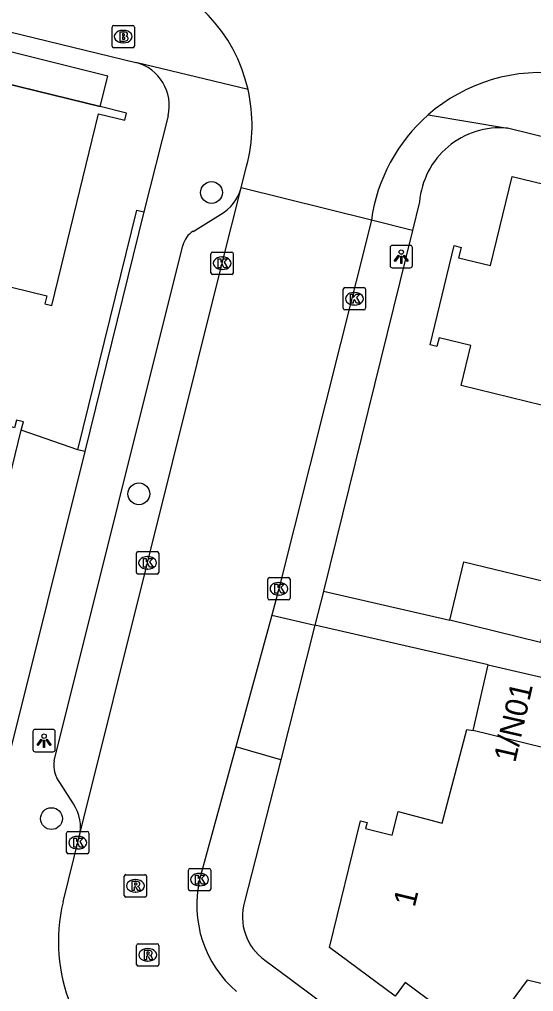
# Model space of a CAD drawing. Extents: x 163268 to 164360, y 381529 to 382285.
# Drawn here: x 163848.36 to 163871.37, y 382120.16 to 382163.66 of the extents above; entities that cross this region are included whole.
import ezdxf

# ---------------------------------------------------------------- set-up
doc = ezdxf.new("R2010")
doc.units = 0
for name, color, linetype in [('IMGEO_Boom', 7, 'Continuous'), ('IMGEO_Brandkraan', 7, 'Continuous'), ('IMGEO_Groenvoorziening', 7, 'Continuous'), ('IMGEO_Kolk', 7, 'Continuous'), ('IMGEO_Lichtpunt', 7, 'Continuous'), ('IMGEO_Muur', 7, 'Continuous'), ('IMGEO_Pand', 7, 'Continuous'), ('IMGEO_Pand_nummerreeks', 7, 'Continuous'), ('IMGEO_Pand_overbouw', 7, 'Continuous'), ('IMGEO_Rijbaan_lokaal_open', 7, 'Continuous'), ('IMGEO_Rioolput', 7, 'Continuous'), ('IMGEO_Voetpad_halfverhard', 7, 'Continuous'), ('IMGEO_Voetpad_open', 7, 'Continuous')]:
    doc.layers.add(name, color=color, linetype=linetype)

msp = doc.modelspace()

# ---------------------------------------------------------------- linework, layer by layer
at = {"layer": 'IMGEO_Boom'}
for centre in [(163856.955, 382155.918), (163853.706, 382142.433), (163849.792, 382127.901)]:
    msp.add_circle(centre, 0.489, dxfattribs=at)
at = {"layer": 'IMGEO_Brandkraan'}
for p, q in [((163852.503, 382162.471), (163852.503, 382163.323)), ((163852.578, 382163.397), (163853.43, 382163.397)), ((163852.991, 382163.177), (163853.016, 382163.177)), ((163853.504, 382163.323), (163853.504, 382162.471)), ((163853.014, 382162.617), (163852.989, 382162.617)), ((163853.43, 382162.397), (163852.578, 382162.397))]:
    msp.add_line(p, q, dxfattribs=at)
for points in [[(163852.503, 382162.471), (163852.503, 382163.323)], [(163852.578, 382163.397), (163853.43, 382163.397)], [(163852.851, 382163.097), (163852.851, 382162.697), (163853.064, 382162.697)], [(163853.082, 382163.097), (163852.851, 382163.097)], [(163853.504, 382163.323), (163853.504, 382162.471)], [(163853.03, 382163.016), (163852.976, 382163.016), (163852.976, 382162.94)], [(163852.976, 382162.94), (163853.029, 382162.94)], [(163853.038, 382162.864), (163852.976, 382162.864), (163852.976, 382162.783)], [(163852.976, 382162.783), (163853.038, 382162.783)], [(163853.43, 382162.397), (163852.578, 382162.397)]]:
    msp.add_lwpolyline(points, dxfattribs=at)
for centre, radius, start, end in [((163852.58, 382163.321), 0.0765, 91.552, 178.448), ((163852.58, 382163.321), 0.0765, 91.552, 178.448), ((163853.086, 382162.952), 0.145, 59.4692, 91.5367), ((163853.111, 382162.999), 0.0922, 285.5137, 58.1501), ((163853.428, 382163.321), 0.0765, 1.552, 88.448), ((163853.428, 382163.321), 0.0765, 1.552, 88.448), ((163853.031, 382162.978), 0.0379, 267.8285, 90.9355), ((163853.039, 382162.823), 0.0404, 269.8759, 90.5077), ((163853.07, 382162.948), 0.251, 268.6676, 293.5347), ((163853.116, 382162.807), 0.105, 301.3115, 78.989), ((163852.58, 382162.473), 0.0765, 181.552, 268.448), ((163852.58, 382162.473), 0.0765, 181.552, 268.448), ((163853.428, 382162.473), 0.0765, 271.552, 358.448), ((163853.428, 382162.473), 0.0765, 271.552, 358.448)]:
    msp.add_arc(centre, radius, start, end, dxfattribs=at)
for centre, major_axis, ratio, start_param, end_param in [((163852.99, 382162.897), (-0.387, 0.002), 0.722429, 4.712389, 7.853982), ((163853.015, 382162.897), (-0.39, 0.002), 0.717154, 1.570796, 4.712389)]:
    msp.add_ellipse(centre, major_axis=major_axis, ratio=ratio, start_param=start_param, end_param=end_param, dxfattribs=at)
at = {"layer": 'IMGEO_Groenvoorziening'}
msp.add_lwpolyline([(163850.981, 382144.407), (163848.445, 382145.277)], dxfattribs=at)
at = {"layer": 'IMGEO_Kolk'}
for p, q in [((163856.931, 382152.328), (163856.931, 382153.18)), ((163857.006, 382153.254), (163857.858, 382153.254)), ((163857.419, 382153.034), (163857.444, 382153.034)), ((163857.932, 382153.18), (163857.932, 382152.328)), ((163857.858, 382152.254), (163857.006, 382152.254)), ((163857.442, 382152.474), (163857.417, 382152.474)), ((163862.851, 382150.739), (163862.851, 382151.591)), ((163862.926, 382151.665), (163863.778, 382151.665)), ((163863.339, 382151.445), (163863.364, 382151.445)), ((163863.852, 382151.591), (163863.852, 382150.739)), ((163863.362, 382150.885), (163863.337, 382150.885)), ((163863.778, 382150.665), (163862.926, 382150.665)), ((163853.593, 382138.921), (163853.593, 382139.773)), ((163853.668, 382139.847), (163854.52, 382139.847)), ((163854.081, 382139.627), (163854.106, 382139.627)), ((163854.594, 382139.773), (163854.594, 382138.921)), ((163854.52, 382138.847), (163853.668, 382138.847)), ((163854.104, 382139.067), (163854.079, 382139.067)), ((163859.548, 382138.687), (163860.4, 382138.687)), ((163859.473, 382137.761), (163859.473, 382138.613)), ((163859.961, 382138.467), (163859.986, 382138.467)), ((163860.474, 382138.613), (163860.474, 382137.761)), ((163859.984, 382137.907), (163859.959, 382137.907)), ((163860.4, 382137.687), (163859.548, 382137.687)), ((163850.47, 382126.4), (163850.47, 382127.252)), ((163850.545, 382127.326), (163851.397, 382127.326)), ((163850.958, 382127.106), (163850.983, 382127.106)), ((163851.471, 382127.252), (163851.471, 382126.4)), ((163850.981, 382126.546), (163850.956, 382126.546)), ((163851.397, 382126.326), (163850.545, 382126.326)), ((163855.996, 382125.671), (163856.848, 382125.671)), ((163855.921, 382124.745), (163855.921, 382125.597)), ((163856.409, 382125.451), (163856.434, 382125.451)), ((163856.922, 382125.597), (163856.922, 382124.745)), ((163856.432, 382124.891), (163856.407, 382124.891)), ((163856.848, 382124.671), (163855.996, 382124.671))]:
    msp.add_line(p, q, dxfattribs=at)
for points in [[(163856.931, 382152.328), (163856.931, 382153.18)], [(163857.006, 382153.254), (163857.858, 382153.254)], [(163857.932, 382153.18), (163857.932, 382152.328)], [(163857.252, 382152.954), (163857.375, 382152.954), (163857.375, 382152.803), (163857.505, 382152.954), (163857.669, 382152.954), (163857.523, 382152.803), (163857.676, 382152.554), (163857.524, 382152.554), (163857.439, 382152.718), (163857.375, 382152.651), (163857.375, 382152.554), (163857.252, 382152.554), (163857.252, 382152.954)], [(163857.858, 382152.254), (163857.006, 382152.254)], [(163862.851, 382150.739), (163862.851, 382151.591)], [(163862.926, 382151.665), (163863.778, 382151.665)], [(163863.172, 382151.365), (163863.295, 382151.365), (163863.295, 382151.214), (163863.425, 382151.365), (163863.589, 382151.365), (163863.443, 382151.214), (163863.596, 382150.965), (163863.444, 382150.965), (163863.359, 382151.129), (163863.295, 382151.062), (163863.295, 382150.965), (163863.172, 382150.965), (163863.172, 382151.365)], [(163863.852, 382151.591), (163863.852, 382150.739)], [(163863.778, 382150.665), (163862.926, 382150.665)], [(163853.593, 382138.921), (163853.593, 382139.773)], [(163853.668, 382139.847), (163854.52, 382139.847)], [(163853.914, 382139.547), (163854.037, 382139.547), (163854.037, 382139.396), (163854.167, 382139.547), (163854.331, 382139.547), (163854.185, 382139.396), (163854.338, 382139.147), (163854.186, 382139.147), (163854.101, 382139.311), (163854.037, 382139.244), (163854.037, 382139.147), (163853.914, 382139.147), (163853.914, 382139.547)], [(163854.594, 382139.773), (163854.594, 382138.921)], [(163854.52, 382138.847), (163853.668, 382138.847)], [(163859.548, 382138.687), (163860.4, 382138.687)], [(163859.473, 382137.761), (163859.473, 382138.613)], [(163859.794, 382138.387), (163859.917, 382138.387), (163859.917, 382138.236), (163860.047, 382138.387), (163860.211, 382138.387), (163860.065, 382138.236), (163860.218, 382137.987), (163860.066, 382137.987), (163859.981, 382138.151), (163859.917, 382138.084), (163859.917, 382137.987), (163859.794, 382137.987), (163859.794, 382138.387)], [(163860.474, 382138.613), (163860.474, 382137.761)], [(163860.4, 382137.687), (163859.548, 382137.687)], [(163850.47, 382126.4), (163850.47, 382127.252)], [(163850.545, 382127.326), (163851.397, 382127.326)], [(163850.791, 382127.026), (163850.914, 382127.026), (163850.914, 382126.875), (163851.044, 382127.026), (163851.208, 382127.026), (163851.062, 382126.875), (163851.215, 382126.626), (163851.063, 382126.626), (163850.978, 382126.79), (163850.914, 382126.723), (163850.914, 382126.626), (163850.791, 382126.626), (163850.791, 382127.026)], [(163851.471, 382127.252), (163851.471, 382126.4)], [(163851.397, 382126.326), (163850.545, 382126.326)], [(163855.996, 382125.671), (163856.848, 382125.671)], [(163855.921, 382124.745), (163855.921, 382125.597)], [(163856.242, 382125.371), (163856.365, 382125.371), (163856.365, 382125.22), (163856.495, 382125.371), (163856.659, 382125.371), (163856.513, 382125.22), (163856.666, 382124.971), (163856.514, 382124.971), (163856.429, 382125.135), (163856.365, 382125.068), (163856.365, 382124.971), (163856.242, 382124.971), (163856.242, 382125.371)], [(163856.922, 382125.597), (163856.922, 382124.745)], [(163856.848, 382124.671), (163855.996, 382124.671)]]:
    msp.add_lwpolyline(points, dxfattribs=at)
for centre, start, end in [((163857.008, 382153.178), 91.552, 178.448), ((163857.008, 382153.178), 91.552, 178.448), ((163857.856, 382153.178), 1.552, 88.448), ((163857.856, 382153.178), 1.552, 88.448), ((163857.008, 382152.33), 181.552, 268.448), ((163857.008, 382152.33), 181.552, 268.448), ((163857.856, 382152.33), 271.552, 358.448), ((163857.856, 382152.33), 271.552, 358.448), ((163862.928, 382151.589), 91.552, 178.448), ((163862.928, 382151.589), 91.552, 178.448), ((163863.776, 382151.589), 1.552, 88.448), ((163863.776, 382151.589), 1.552, 88.448), ((163862.928, 382150.741), 181.552, 268.448), ((163862.928, 382150.741), 181.552, 268.448), ((163863.776, 382150.741), 271.552, 358.448), ((163863.776, 382150.741), 271.552, 358.448), ((163853.67, 382139.771), 91.552, 178.448), ((163853.67, 382139.771), 91.552, 178.448), ((163854.518, 382139.771), 1.552, 88.448), ((163854.518, 382139.771), 1.552, 88.448), ((163853.67, 382138.923), 181.552, 268.448), ((163853.67, 382138.923), 181.552, 268.448), ((163854.518, 382138.923), 271.552, 358.448), ((163854.518, 382138.923), 271.552, 358.448), ((163859.55, 382138.611), 91.552, 178.448), ((163859.55, 382138.611), 91.552, 178.448), ((163860.398, 382138.611), 1.552, 88.448), ((163860.398, 382138.611), 1.552, 88.448), ((163859.55, 382137.763), 181.552, 268.448), ((163859.55, 382137.763), 181.552, 268.448), ((163860.398, 382137.763), 271.552, 358.448), ((163860.398, 382137.763), 271.552, 358.448), ((163850.547, 382127.25), 91.552, 178.448), ((163850.547, 382127.25), 91.552, 178.448), ((163851.395, 382127.25), 1.552, 88.448), ((163851.395, 382127.25), 1.552, 88.448), ((163850.547, 382126.402), 181.552, 268.448), ((163850.547, 382126.402), 181.552, 268.448), ((163851.395, 382126.402), 271.552, 358.448), ((163851.395, 382126.402), 271.552, 358.448), ((163855.998, 382125.595), 91.552, 178.448), ((163855.998, 382125.595), 91.552, 178.448), ((163856.846, 382125.595), 1.552, 88.448), ((163856.846, 382125.595), 1.552, 88.448), ((163855.998, 382124.747), 181.552, 268.448), ((163855.998, 382124.747), 181.552, 268.448), ((163856.846, 382124.747), 271.552, 358.448), ((163856.846, 382124.747), 271.552, 358.448)]:
    msp.add_arc(centre, 0.0765, start, end, dxfattribs=at)
for centre, major_axis, ratio, start_param, end_param in [((163857.418, 382152.754), (-0.387, 0.002), 0.722429, 4.712389, 7.853982), ((163857.443, 382152.754), (-0.39, 0.002), 0.717154, 1.570796, 4.712389), ((163863.338, 382151.165), (-0.387, 0.002), 0.722429, 4.712389, 7.853982), ((163863.363, 382151.165), (-0.39, 0.002), 0.717154, 1.570796, 4.712389), ((163854.08, 382139.347), (-0.387, 0.002), 0.722429, 4.712389, 7.853982), ((163854.105, 382139.347), (-0.39, 0.002), 0.717154, 1.570796, 4.712389), ((163859.96, 382138.187), (-0.387, 0.002), 0.722429, 4.712389, 7.853982), ((163859.985, 382138.187), (-0.39, 0.002), 0.717154, 1.570796, 4.712389), ((163850.957, 382126.826), (-0.387, 0.002), 0.722429, 4.712389, 7.853982), ((163850.982, 382126.826), (-0.39, 0.002), 0.717154, 1.570796, 4.712389), ((163856.408, 382125.171), (-0.387, 0.002), 0.722429, 4.712389, 7.853982), ((163856.433, 382125.171), (-0.39, 0.002), 0.717154, 1.570796, 4.712389)]:
    msp.add_ellipse(centre, major_axis=major_axis, ratio=ratio, start_param=start_param, end_param=end_param, dxfattribs=at)
at = {"layer": 'IMGEO_Lichtpunt'}
for p, q in [((163864.948, 382153.455), (163864.948, 382152.648)), ((163864.948, 382153.455), (163864.948, 382152.648)), ((163865.85, 382153.55), (163865.042, 382153.55)), ((163865.85, 382153.55), (163865.042, 382153.55)), ((163865.944, 382152.648), (163865.944, 382153.455)), ((163865.944, 382152.648), (163865.944, 382153.455)), ((163865.042, 382152.554), (163865.85, 382152.554)), ((163865.042, 382152.554), (163865.85, 382152.554)), ((163848.966, 382131.794), (163848.966, 382130.987)), ((163848.966, 382131.794), (163848.966, 382130.987)), ((163849.868, 382131.889), (163849.06, 382131.889)), ((163849.868, 382131.889), (163849.06, 382131.889)), ((163849.962, 382130.987), (163849.962, 382131.794)), ((163849.962, 382130.987), (163849.962, 382131.794)), ((163849.06, 382130.893), (163849.868, 382130.893)), ((163849.06, 382130.893), (163849.868, 382130.893))]:
    msp.add_line(p, q, dxfattribs=at)
for points in [[(163865.322, 382153.119), (163865.361, 382153.091), (163865.173, 382152.829), (163865.135, 382152.856), (163865.322, 382153.119)], [(163865.424, 382153.071), (163865.471, 382153.071), (163865.471, 382152.749), (163865.424, 382152.749), (163865.424, 382153.071)], [(163865.534, 382153.091), (163865.572, 382153.118), (163865.759, 382152.856), (163865.72, 382152.828), (163865.534, 382153.091)], [(163849.34, 382131.458), (163849.379, 382131.43), (163849.191, 382131.168), (163849.153, 382131.195), (163849.34, 382131.458)], [(163849.442, 382131.41), (163849.489, 382131.41), (163849.489, 382131.088), (163849.442, 382131.088), (163849.442, 382131.41)], [(163849.552, 382131.43), (163849.59, 382131.457), (163849.777, 382131.195), (163849.738, 382131.167), (163849.552, 382131.43)]]:
    msp.add_lwpolyline(points, dxfattribs=at)
for centre in [(163865.447, 382153.253), (163849.465, 382131.592)]:
    msp.add_circle(centre, 0.0994, dxfattribs=at)
for centre, start, end in [((163865.042, 382153.455), 90, 180), ((163865.042, 382153.455), 90, 180), ((163865.85, 382153.455), 0, 90), ((163865.85, 382153.455), 0, 90), ((163865.042, 382152.648), 180, 270), ((163865.042, 382152.648), 180, 270), ((163865.85, 382152.648), 270, 0), ((163865.85, 382152.648), 270, 360), ((163849.06, 382131.794), 90, 180), ((163849.06, 382131.794), 90, 180), ((163849.868, 382131.794), 0, 90), ((163849.868, 382131.794), 0, 90), ((163849.06, 382130.987), 180, 270), ((163849.06, 382130.987), 180, 270), ((163849.868, 382130.987), 270, 0), ((163849.868, 382130.987), 270, 360)]:
    msp.add_arc(centre, 0.0946, start, end, dxfattribs=at)
at = {"layer": 'IMGEO_Muur'}
for points in [[(163850.981, 382144.407), (163853.61, 382155.126), (163853.92, 382155.05)], [(163853.92, 382155.05), (163851.292, 382144.331)], [(163851.292, 382144.331), (163850.981, 382144.407)]]:
    msp.add_lwpolyline(points, dxfattribs=at)
at = {"layer": 'IMGEO_Pand'}
for points in [[(163848.445, 382145.277), (163848.539, 382145.658), (163848.228, 382145.734), (163848.143, 382145.384), (163844.185, 382146.663), (163845.567, 382152.286), (163849.584, 382151.302), (163849.496, 382150.935), (163849.804, 382150.858), (163851.906, 382159.444), (163853.07, 382159.159), (163853.146, 382159.469), (163851.979, 382159.766), (163846.164, 382161.189), (163845.839, 382159.767), (163843.877, 382160.217), (163843.968, 382160.61), (163843.786, 382160.652)], [(163874.054, 382145.501), (163873.897, 382145.535), (163873.971, 382145.853), (163868.129, 382147.281), (163868.557, 382149.069), (163867.146, 382149.41), (163867.045, 382149.023), (163866.742, 382149.105), (163867.821, 382153.541), (163868.129, 382153.463), (163868.012, 382152.998), (163869.443, 382152.659), (163870.41, 382156.639), (163876.26, 382155.221), (163876.336, 382155.526), (163876.485, 382155.49)], [(163845.753, 382134.306), (163848.445, 382145.277)], [(163867.613, 382136.78), (163868.253, 382139.397), (163872.323, 382138.402), (163871.683, 382135.785)], [(163871.683, 382135.785), (163867.613, 382136.78)], [(163868.658, 382131.847), (163869.333, 382134.777)], [(163869.333, 382134.777), (163872.558, 382134.034), (163872.2, 382132.583)], [(163871.824, 382131.062), (163874.562, 382130.386), (163873.516, 382126.153), (163873.732, 382126.101), (163872.317, 382120.372), (163871.086, 382120.676), (163869.103, 382117.987), (163865.614, 382120.56), (163865.173, 382119.961), (163862.235, 382122.128), (163863.621, 382127.795), (163863.928, 382127.724), (163863.852, 382127.465), (163865.033, 382127.157), (163865.308, 382128.212), (163867.273, 382127.699), (163868.378, 382131.893), (163868.658, 382131.847)], [(163871.824, 382131.062), (163868.658, 382131.847)]]:
    msp.add_lwpolyline(points, dxfattribs=at)
at = {"layer": 'IMGEO_Pand_overbouw'}
msp.add_lwpolyline([(163851.979, 382159.766), (163852.315, 382161.133), (163846.508, 382162.571), (163846.164, 382161.189)], close=True, dxfattribs=at)
at = {"layer": 'IMGEO_Rijbaan_lokaal_open'}
for points in [[(163858.276, 382156.131), (163858.525, 382157.099)], [(163851.041, 382127.091), (163854.095, 382139.347), (163857.433, 382152.754), (163858.276, 382156.131)], [(163864.111, 382154.687), (163858.276, 382156.131)], [(163864.111, 382154.687), (163859.972, 382138.187), (163859.65, 382137.006)], [(163859.65, 382137.006), (163858.041, 382131.11)], [(163858.041, 382131.11), (163856.421, 382125.172)], [(163850.313, 382124.17), (163851.041, 382127.091)]]:
    msp.add_lwpolyline(points, dxfattribs=at)
for centre, radius, start, end in [((163851.661, 382158.951), 7.108, 12.7722, 74.4361), ((163871.684, 382153.647), 7.64, 81.7812, 131.2205), ((163851.656, 382158.948), 7.113, 344.9371, 12.7868), ((163871.682, 382153.643), 7.642, 131.1873, 172.1459), ((163861.41, 382124.04), 5.116, 167.2202, 229.3132), ((163857.697, 382122.392), 7.595, 166.4638, 237.419)]:
    msp.add_arc(centre, radius, start, end, dxfattribs=at)
at = {"layer": 'IMGEO_Rioolput'}
for p, q in [((163853.051, 382124.466), (163853.051, 382125.318)), ((163853.126, 382125.392), (163853.978, 382125.392)), ((163854.052, 382125.318), (163854.052, 382124.466)), ((163853.539, 382125.172), (163853.564, 382125.172)), ((163853.978, 382124.392), (163853.126, 382124.392)), ((163853.562, 382124.612), (163853.537, 382124.612)), ((163853.602, 382121.376), (163853.602, 382122.228)), ((163853.677, 382122.302), (163854.529, 382122.302)), ((163854.603, 382122.228), (163854.603, 382121.376)), ((163854.09, 382122.082), (163854.115, 382122.082)), ((163854.529, 382121.302), (163853.677, 382121.302)), ((163854.113, 382121.522), (163854.088, 382121.522))]:
    msp.add_line(p, q, dxfattribs=at)
for points in [[(163853.051, 382124.466), (163853.051, 382125.318)], [(163853.126, 382125.392), (163853.978, 382125.392)], [(163854.052, 382125.318), (163854.052, 382124.466)], [(163853.64, 382125.09), (163853.388, 382125.092), (163853.388, 382124.692)], [(163853.388, 382124.692), (163853.512, 382124.692), (163853.512, 382124.854), (163853.523, 382124.854)], [(163853.566, 382125.011), (163853.512, 382125.011), (163853.512, 382124.93)], [(163853.512, 382124.93), (163853.564, 382124.93)], [(163853.57, 382124.825), (163853.641, 382124.692), (163853.781, 382124.692), (163853.716, 382124.818)], [(163853.978, 382124.392), (163853.126, 382124.392)], [(163853.602, 382121.376), (163853.602, 382122.228)], [(163853.677, 382122.302), (163854.529, 382122.302)], [(163854.603, 382122.228), (163854.603, 382121.376)], [(163854.191, 382122), (163853.939, 382122.002), (163853.939, 382121.602)], [(163853.939, 382121.602), (163854.063, 382121.602), (163854.063, 382121.764), (163854.074, 382121.764)], [(163854.117, 382121.921), (163854.063, 382121.921), (163854.063, 382121.84)], [(163854.063, 382121.84), (163854.115, 382121.84)], [(163854.121, 382121.735), (163854.192, 382121.602), (163854.332, 382121.602), (163854.267, 382121.728)], [(163854.529, 382121.302), (163853.677, 382121.302)]]:
    msp.add_lwpolyline(points, dxfattribs=at)
for centre, radius, start, end in [((163853.128, 382125.316), 0.0765, 91.552, 178.448), ((163853.128, 382125.316), 0.0765, 91.552, 178.448), ((163853.976, 382125.316), 0.0765, 1.552, 88.448), ((163853.976, 382125.316), 0.0765, 1.552, 88.448), ((163853.522, 382124.801), 0.0533, 26.0293, 88.6989), ((163853.548, 382125.119), 0.19, 274.7715, 282.9687), ((163853.572, 382124.915), 0.0964, 77.0061, 93.1865), ((163853.586, 382124.972), 0.0378, 276.6634, 79.6772), ((163853.639, 382124.98), 0.109, 350.3612, 89.416), ((163853.637, 382124.98), 0.112, 277.5842, 350.9817), ((163853.621, 382124.765), 0.108, 29.5134, 73.7905), ((163853.128, 382124.468), 0.0765, 181.552, 268.448), ((163853.128, 382124.468), 0.0765, 181.552, 268.448), ((163853.976, 382124.468), 0.0765, 271.552, 358.448), ((163853.976, 382124.468), 0.0765, 271.552, 358.448), ((163853.679, 382122.226), 0.0765, 91.552, 178.448), ((163853.679, 382122.226), 0.0765, 91.552, 178.448), ((163854.527, 382122.226), 0.0765, 1.552, 88.448), ((163854.527, 382122.226), 0.0765, 1.552, 88.448), ((163854.073, 382121.711), 0.0533, 26.0293, 88.6989), ((163854.099, 382122.029), 0.19, 274.7715, 282.9687), ((163854.123, 382121.825), 0.0964, 77.0061, 93.1865), ((163854.137, 382121.882), 0.0378, 276.6634, 79.6772), ((163854.19, 382121.89), 0.109, 350.3612, 89.416), ((163854.188, 382121.89), 0.112, 277.5842, 350.9817), ((163854.172, 382121.675), 0.108, 29.5134, 73.7905), ((163853.679, 382121.378), 0.0765, 181.552, 268.448), ((163853.679, 382121.378), 0.0765, 181.552, 268.448), ((163854.527, 382121.378), 0.0765, 271.552, 358.448), ((163854.527, 382121.378), 0.0765, 271.552, 358.448)]:
    msp.add_arc(centre, radius, start, end, dxfattribs=at)
for centre, major_axis, ratio, start_param, end_param in [((163853.538, 382124.892), (-0.387, 0.002), 0.722429, 4.712389, 7.853982), ((163853.563, 382124.892), (-0.39, 0.002), 0.717154, 1.570796, 4.712389), ((163854.089, 382121.802), (-0.387, 0.002), 0.722429, 4.712389, 7.853982), ((163854.114, 382121.802), (-0.39, 0.002), 0.717154, 1.570796, 4.712389)]:
    msp.add_ellipse(centre, major_axis=major_axis, ratio=ratio, start_param=start_param, end_param=end_param, dxfattribs=at)
at = {"layer": 'IMGEO_Voetpad_halfverhard'}
for points in [[(163865.948, 382154.221), (163861.971, 382138.08)], [(163860.051, 382130.537), (163858.432, 382124.174)], [(163859.338, 382121.573), (163860.428, 382120.764), (163875.031, 382109.86)]]:
    msp.add_lwpolyline(points, dxfattribs=at)
msp.add_arc((163860.715, 382123.511), 2.378, 163.8094, 234.5998, dxfattribs=at)
at = {"layer": 'IMGEO_Voetpad_open'}
for points in [[(163823.589, 382169.051), (163853.576, 382161.738)], [(163858.593, 382160.522), (163853.576, 382161.738)], [(163855.009, 382159.349), (163853.92, 382155.05)], [(163866.649, 382159.394), (163870.193, 382158.804)], [(163978.766, 382132.264), (163973.754, 382133.483), (163910.805, 382148.792), (163870.193, 382158.804)], [(163866.263, 382155.498), (163865.948, 382154.221)], [(163856.128, 382154.182), (163857.361, 382154.938)], [(163865.948, 382154.221), (163864.111, 382154.687)], [(163849.919, 382130.488), (163855.676, 382153.554)], [(163851.292, 382144.331), (163847.926, 382130.875), (163845.311, 382120.547), (163844.84, 382118.673)], [(163861.971, 382138.08), (163861.966, 382138.06), (163861.585, 382136.562)], [(163861.971, 382138.08), (163867.613, 382136.78)], [(163859.65, 382137.006), (163861.585, 382136.562)], [(163861.585, 382136.562), (163860.051, 382130.537)], [(163869.333, 382134.777), (163861.585, 382136.562)], [(163860.051, 382130.537), (163858.041, 382131.11)], [(163850.775, 382128.556), (163850.041, 382129.719)]]:
    msp.add_lwpolyline(points, dxfattribs=at)
for centre, radius, start, end in [((163853.074, 382159.813), 1.99, 346.5295, 75.3839), ((163869.873, 382155.196), 3.622, 84.9253, 175.2172), ((163856.425, 382156.603), 1.911, 299.3428, 345.6826), ((163856.704, 382153.291), 1.062, 122.8829, 165.6285), ((163850.985, 382130.263), 1.09, 168.0799, 209.9495), ((163849.242, 382127.521), 1.85, 346.5575, 34.0247)]:
    msp.add_arc(centre, radius, start, end, dxfattribs=at)

# ---------------------------------------------------------------- texts
at = {"layer": 'IMGEO_Pand_nummerreeks'}
for s, rotation, p in [('1/N01', 77.1118, (163870.546, 382130.372)), ('1', 76.2567, (163866.045, 382123.899))]:
    msp.add_text(s, height=1, rotation=rotation, dxfattribs=at).set_placement(p)

doc.saveas('drawing.dxf')
